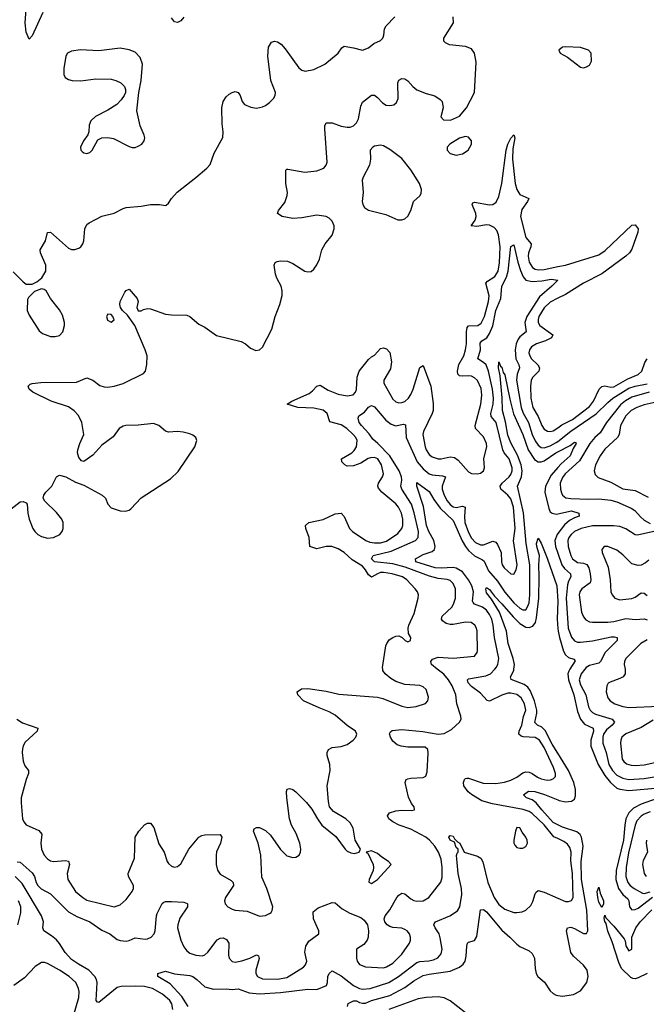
# Model space of a CAD drawing. Header units: inches. Extents: x 1449094 to 1618372, y 389908 to 534307.
# Tile 439 of 494: x 1586447 to 1590584, y 497785 to 504292. Entities that reach past the tile are written whole.
import ezdxf

# ---------------------------------------------------------------- set-up
doc = ezdxf.new("R2010")
doc.units = ezdxf.units.IN
doc.header["$MEASUREMENT"] = 0
for name, color, linetype in [('B5489', 7, 'Continuous'), ('B5499', 7, 'Continuous'), ('B5580', 7, 'Continuous'), ('B5590', 7, 'Continuous')]:
    doc.layers.add(name, color=color, linetype=linetype)

msp = doc.modelspace()

# ---------------------------------------------------------------- linework, layer by layer
at = {"layer": 'B5489', "color": 5}
for points, elevation in [([(1586429.1, 499669.1), (1586465.3, 499645.3), (1586566.8, 499610), (1586562, 499590), (1586482.9, 499517.1), (1586470, 499494), (1586465.5, 499474.5), (1586463.7, 499450), (1586470.9, 499390.9), (1586482, 499362), (1586504.2, 499330), (1586504.9, 499310), (1586488.7, 499271.3), (1586457.8, 499150), (1586456.2, 499116.2), (1586465.9, 499010), (1586474.2, 498990), (1586490.6, 498970.6), (1586573.4, 498933.4), (1586593.8, 498910), (1586587.1, 498850), (1586590.3, 498810), (1586607.9, 498770), (1586630, 498747.2), (1586650, 498733.4), (1586670, 498727.9), (1586750, 498736), (1586770.3, 498730.2), (1586775.3, 498710), (1586761.2, 498650), (1586764, 498610), (1586814.4, 498530), (1586863.2, 498490), (1586890, 498474.3), (1587070, 498429.1), (1587110, 498441.7), (1587150, 498478.7), (1587188.6, 498530), (1587197.6, 498550), (1587198.7, 498570), (1587165.4, 498630), (1587163.5, 498650), (1587204, 498750), (1587209.3, 498890), (1587233.3, 498930), (1587270, 498970.2), (1587290, 498982), (1587310, 498982.3), (1587332.9, 498952.9), (1587365, 498845), (1587401.3, 498790), (1587420.5, 498730), (1587430, 498714.8), (1587450, 498697.3), (1587470, 498690.7), (1587490, 498696.3), (1587510, 498714), (1587564, 498810), (1587630, 498888.8), (1587650, 498900.9), (1587670, 498906), (1587770, 498907.3), (1587781.6, 498890), (1587772.9, 498850), (1587746.5, 498793.5), (1587743.2, 498770), (1587745.3, 498710), (1587752.1, 498672.1), (1587770, 498645.2), (1587844, 498604), (1587856.9, 498590), (1587859, 498570), (1587806, 498490), (1587798.7, 498470), (1587803.1, 498450), (1587821.6, 498430), (1587850, 498414.6), (1587870, 498407.7), (1587950, 498401.7), (1588030, 498368.7), (1588070, 498372.7), (1588095.6, 498384.4), (1588107.6, 498392.4), (1588114.9, 498405.1), (1588118.4, 498430), (1588078.9, 498550), (1588046.2, 498626.2), (1588039.2, 498770), (1588020.7, 498850), (1587991.6, 498930), (1587995.9, 498944.1), (1588010, 498954), (1588030, 498953.1), (1588070, 498933.1), (1588102.7, 498902.7), (1588170, 498808.8), (1588210, 498766.9), (1588250, 498754.9), (1588270, 498758.3), (1588291.3, 498770), (1588302.2, 498790), (1588304.2, 498810), (1588296.5, 498850), (1588273.5, 498913.5), (1588242.7, 498970), (1588228.7, 499010), (1588209.8, 499149.8), (1588208.5, 499191.5), (1588212.1, 499207.9), (1588227.7, 499212.3), (1588250, 499204.2), (1588270, 499188.8), (1588339.7, 499119.7), (1588375.3, 499075.2), (1588412.4, 499010), (1588441.3, 498970), (1588533.8, 498893.8), (1588595.5, 498810), (1588610, 498797.1), (1588634.2, 498785.8), (1588657.2, 498782.8), (1588688.7, 498790), (1588698, 498810), (1588662.9, 498870), (1588649.6, 498949.6), (1588630, 498985.2), (1588601.2, 499010), (1588519.8, 499059.8), (1588493.3, 499090), (1588485.4, 499125.4), (1588476.4, 499230), (1588497.4, 499330), (1588494.7, 499370), (1588476.3, 499430), (1588476.9, 499450), (1588485.6, 499470), (1588510, 499481.3), (1588570, 499488.7), (1588610, 499502), (1588649.6, 499530), (1588667, 499550), (1588672.3, 499570), (1588664.5, 499590), (1588610, 499628.6), (1588530, 499696.8), (1588490, 499718.8), (1588423.3, 499743.3), (1588322, 499790), (1588284.5, 499830), (1588279.3, 499850), (1588308.7, 499870), (1588348.6, 499871.4), (1588470, 499853.5), (1588554.4, 499834.4), (1588810, 499814.3), (1588845.1, 499805.1), (1588970, 499754.7), (1589010, 499747), (1589065.8, 499754.2), (1589127.4, 499772.6), (1589142.4, 499790), (1589146.2, 499813.8), (1589130, 499864.5), (1589110, 499883.5), (1589090, 499891.1), (1588990, 499898.8), (1588930, 499917.4), (1588897.7, 499937.7), (1588860.3, 499970), (1588845.8, 499990), (1588844.3, 500000)], 480), ([(1586430, 498727.3), (1586450, 498724.9), (1586530, 498654.9), (1586544.4, 498630), (1586554.9, 498590), (1586566.4, 498570), (1586589.3, 498549.3), (1586650, 498515.2), (1586770, 498395.9), (1586824.8, 498364.8), (1586910, 498329.4), (1586990, 498275.2), (1587041.7, 498250), (1587090, 498213.4), (1587110, 498206.5), (1587150, 498202.9), (1587170, 498206), (1587210, 498224.4), (1587275.1, 498215.1), (1587290, 498217.3), (1587315.8, 498230), (1587334.6, 498250), (1587342, 498270), (1587350.8, 498369.2), (1587355.7, 498384.3), (1587388.1, 498451.9), (1587399.6, 498460.4), (1587410, 498464.4), (1587450, 498464.6), (1587530, 498459.5), (1587552.5, 498452.5), (1587556, 498450), (1587554.9, 498430), (1587505.4, 498354.6), (1587490.2, 498310), (1587489.1, 498290), (1587511.7, 498210), (1587530, 498165.3), (1587550, 498137.7), (1587570, 498123.9), (1587610, 498109.2), (1587654.6, 498105.4), (1587670, 498112), (1587690, 498130.4), (1587750, 498210.3), (1587770, 498223.1), (1587790, 498224.6), (1587813.1, 498213.1), (1587827, 498190), (1587825, 498110), (1587830.3, 498090), (1587850, 498068.9), (1587870, 498064.7), (1587913.6, 498073.6), (1587966.3, 498090), (1588010, 498112.3), (1588024.9, 498104.9), (1588027.3, 498087.3), (1588006.7, 498010), (1588005.8, 497990), (1588016.5, 497970), (1588050, 497953.8), (1588150, 497950.7), (1588210, 497961.7), (1588320.7, 498030), (1588334.7, 498045.2), (1588342.4, 498070), (1588329.8, 498129.8), (1588336.2, 498170), (1588356.9, 498203.1), (1588421.6, 498250), (1588421.8, 498270), (1588387.8, 498350), (1588383.7, 498396.3), (1588418, 498422), (1588510, 498458.4), (1588530, 498456), (1588577, 498417), (1588627.9, 498387.9), (1588698.8, 498358.8), (1588721.5, 498341.5), (1588743.9, 498310), (1588750.5, 498270), (1588748.4, 498230), (1588742.3, 498210), (1588720.4, 498179.6), (1588670.3, 498150), (1588670.3, 498090), (1588675.6, 498070), (1588690, 498048.9), (1588730, 498032.3), (1588850, 498027.2), (1588870, 498033.5), (1588910, 498058.2), (1588970, 498117.6), (1589021.5, 498190), (1589028.4, 498210), (1589028.4, 498230), (1589021.1, 498250), (1589006, 498270), (1588990, 498280.4), (1588970, 498287.6), (1588910, 498292.7), (1588890, 498298.7), (1588873, 498310), (1588857.7, 498330), (1588853.7, 498350), (1588861, 498370), (1588891, 498409), (1588937.1, 498490), (1588950, 498506.7), (1588970, 498519.1), (1588990, 498516.1), (1589030, 498483.2), (1589050, 498471), (1589070, 498466.6), (1589110, 498468.6), (1589148.3, 498490), (1589228, 498592), (1589235.7, 498624.3), (1589237.5, 498690), (1589230, 498743.7), (1589213, 498790), (1589189.1, 498830), (1589152.9, 498870), (1589127.6, 498890), (1589030, 498942.7), (1588951.8, 498970), (1588911.5, 498990), (1588885.4, 499010), (1588875.6, 499030), (1588889.4, 499050), (1588930, 499063.6), (1588970, 499068.9), (1589034.9, 499065.1), (1589053.2, 499070), (1589051.8, 499090), (1589033.2, 499113.2), (1589013.7, 499153.7), (1588991.6, 499250), (1588999.3, 499270), (1589010, 499275.8), (1589030, 499280.3), (1589110, 499283), (1589127.6, 499292.4), (1589137.7, 499322.3), (1589144.1, 499444.1), (1589141.6, 499470), (1589124, 499484), (1589010, 499484.9), (1588965.2, 499490), (1588939.3, 499499.3), (1588910, 499525.1), (1588895.1, 499550), (1588888.5, 499571.5), (1588894.3, 499585.7), (1588906.3, 499593.7), (1588970, 499602.2), (1589108, 499588), (1589210, 499571.4), (1589250, 499575.2), (1589297.7, 499602.3), (1589351.3, 499648.7), (1589361.6, 499670), (1589359.7, 499690), (1589334.4, 499770), (1589326.3, 499830), (1589302.9, 499890), (1589278.6, 499930), (1589247.2, 499967.2), (1589204.5, 500000)], 460), ([(1590000, 498880), (1589972.8, 498892.8), (1589910, 498972.2), (1589830, 499046.7), (1589810, 499059.4), (1589772.1, 499072.1), (1589568, 499110), (1589499.1, 499130), (1589430, 499170.7), (1589407.4, 499190), (1589379.3, 499230), (1589378.3, 499250), (1589384.5, 499270), (1589390, 499277.3), (1589400.5, 499279.5), (1589410, 499280.4), (1589507.1, 499247.1), (1589590, 499244.3), (1589647.1, 499252.9), (1589690, 499266.6), (1589730, 499285.2), (1589770, 499315.6), (1589790, 499322.5), (1589810, 499320.2), (1589830, 499311), (1589865.5, 499285.5), (1589890, 499274.4), (1589930, 499267.5), (1589951.9, 499268.1), (1589970, 499274.3), (1589983.9, 499290), (1589985.5, 499310), (1589971.9, 499350), (1589910, 499481.4), (1589879.2, 499530), (1589850, 499549.2), (1589772.1, 499552.1), (1589757.3, 499557.3), (1589743.5, 499570), (1589744.1, 499590), (1589762.7, 499630), (1589773.7, 499686.3), (1589789.1, 499730), (1589780.8, 499770), (1589757.3, 499810), (1589730, 499832.1), (1589690, 499841.5), (1589670, 499840.4), (1589630, 499828.7), (1589550, 499789.1), (1589532.9, 499792.9), (1589490, 499842.3), (1589430, 499885), (1589408.6, 499910), (1589404.8, 499930), (1589410, 499936.5), (1589523.8, 499956.2), (1589556.2, 499970), (1589584, 500000)], 440), ([(1590000, 499445.3), (1589963.7, 499503.7), (1589915.7, 499595.7), (1589895.7, 499615.7), (1589865.6, 499630), (1589847.8, 499647.8), (1589862.6, 499710), (1589862.2, 499730), (1589847.2, 499790), (1589818.2, 499858.2), (1589801.2, 499881.2), (1589778.6, 499898.6), (1589691.9, 499931.9), (1589687.4, 499950), (1589708.9, 499991.1), (1589709.9, 500000)], 420), ([(1590000, 498970.7), (1589970, 498986.6), (1589893.8, 499070), (1589857.4, 499117.4), (1589830, 499137.1), (1589793.6, 499150), (1589772.6, 499170), (1589807, 499193), (1589848, 499192), (1589911.5, 499171.5), (1590000, 499135.5)], 420), ([(1587558.9, 497770), (1587516.8, 497836.8), (1587439.9, 497919.9), (1587359.6, 497970), (1587359, 497990), (1587410, 498004.2), (1587470, 497987.4), (1587570, 497975.2), (1587590, 497968), (1587616.1, 497950), (1587670, 497900.2), (1587725.9, 497885.9), (1587810, 497888.4), (1587850, 497882.7), (1587890, 497886.8), (1587962.2, 497862.2), (1588030, 497855.5), (1588170, 497862.6), (1588350, 497884.6), (1588410, 497883.1), (1588473.6, 497910), (1588479.8, 497930), (1588482.6, 497970), (1588490, 497988.8), (1588510, 498005.7), (1588570, 497972.6), (1588650.1, 497910.1), (1588690, 497889.6), (1588710, 497884.8), (1588762, 497890), (1588883.5, 497930), (1588949.1, 497970), (1589070, 498061), (1589090, 498067.6), (1589148.3, 498071.7), (1589180.4, 498079.6), (1589207.5, 498092.5), (1589230, 498118), (1589235.9, 498150), (1589224.2, 498224.2), (1589216.2, 498250), (1589189.6, 498290.4), (1589181, 498310), (1589183.1, 498316.9), (1589191.8, 498330), (1589287.8, 498370), (1589336.8, 498403.2), (1589353.3, 498430), (1589366.2, 498510), (1589365, 498550), (1589343.1, 498650), (1589333.1, 498746.9), (1589331.5, 498768.5), (1589335.5, 498784.5), (1589342, 498790), (1589342, 498810), (1589330, 498822), (1589317.2, 498857.2), (1589289.5, 498870), (1589281.2, 498890), (1589290, 498901), (1589310, 498896), (1589318.8, 498878.8), (1589338, 498858), (1589353, 498850), (1589381, 498790), (1589470, 498764.2), (1589491.7, 498750), (1589505.7, 498725.7), (1589538.1, 498590), (1589578.9, 498490), (1589610, 498444), (1589650, 498414.3), (1589710, 498393), (1589730, 498391.2), (1589764, 498396), (1589790, 498406.9), (1589821.1, 498438.9), (1589835, 498465), (1589850, 498515.5), (1589854.9, 498525.1), (1589870, 498536.5), (1589910, 498525.9), (1590000, 498487.1)], 440), ([(1587458.5, 497750), (1587452.5, 497787.5), (1587438.8, 497810), (1587390, 497853.1), (1587323.5, 497890), (1587270, 497902.4), (1587210, 497905.2), (1587117.6, 497902.4), (1587090, 497895.5), (1586970, 497797.4), (1586960.1, 497800.1), (1586951.2, 497811.2), (1586958.3, 497930), (1586953.7, 497950), (1586942.5, 497970), (1586904.2, 498010), (1586834.4, 498050), (1586790, 498082), (1586746.7, 498126.7), (1586710, 498187.2), (1586690.3, 498210.3), (1586657.9, 498237.9), (1586605.7, 498270), (1586599.3, 498290), (1586604.1, 498330), (1586590.5, 498370), (1586464.3, 498584.3), (1586417.2, 498630)], 460), ([(1586435.3, 498310), (1586455, 498390), (1586454.3, 498430), (1586438.5, 498470)], 480), ([(1588612, 497770), (1588616, 497790), (1588650, 497808.7), (1588670, 497807.6), (1588690, 497796.2), (1588710, 497791.8), (1588730, 497793.6), (1588769.7, 497810), (1588890, 497843.1), (1588990, 497897.2), (1589050, 497940.8), (1589110, 497974.6), (1589150, 497985), (1589290, 498004.6), (1589350.7, 498030), (1589375.3, 498050), (1589389, 498070), (1589396.1, 498103.9), (1589398.4, 498170), (1589404.4, 498190), (1589410, 498196.5), (1589450, 498207), (1589466.2, 498233.8), (1589490, 498410.6), (1589510, 498411.6), (1589530, 498395.5), (1589630, 498274.3), (1589683.1, 498230), (1589730, 498181.7), (1589750, 498166.5), (1589810, 498138.3), (1589830, 498121.3), (1589845.3, 498090), (1589850, 498022), (1589857.3, 497990), (1589867.9, 497970), (1589911.6, 497931.6), (1589950, 497873.8), (1589970, 497856), (1589990, 497845.7), (1590000, 497844)], 420), ([(1586803.2, 497710), (1586837.3, 497830), (1586839, 497870), (1586835, 497890), (1586816.8, 497930), (1586774.2, 497970), (1586710, 498011.5), (1586630, 498054.3), (1586610, 498062.4), (1586590, 498060.5), (1586550, 498035.8), (1586479.8, 497960.2), (1586409.2, 497910)], 480), ([(1589440.8, 497690), (1589290, 497808.3), (1589250, 497827.6), (1589210, 497834.9), (1589130, 497830), (1589079, 497821), (1588883.9, 497750)], 420)]:
    msp.add_lwpolyline(points, dxfattribs=dict(at, elevation=elevation))
for points, elevation in [([(1589730, 498952.7), (1589721, 498930), (1589710.4, 498870), (1589710.5, 498850), (1589716.1, 498836.1), (1589730, 498822.4), (1589750, 498817.1), (1589770, 498818), (1589790, 498827.3), (1589799.6, 498850), (1589798, 498870), (1589790, 498889.2), (1589763.9, 498923.9), (1589750, 498951.6)], 460), ([(1588770, 498799), (1588734, 498790), (1588744.7, 498784.7), (1588780.7, 498710), (1588784, 498690), (1588780.5, 498670), (1588754.8, 498610), (1588751.6, 498591.6), (1588770, 498584), (1588809, 498610), (1588899, 498710), (1588882, 498730), (1588837.6, 498757.6), (1588810, 498781.2)], 480)]:
    msp.add_lwpolyline(points, close=True, dxfattribs=dict(at, elevation=elevation))
at = {"layer": 'B5499', "color": 5}
for points, elevation in [([(1590080.2, 500000), (1590072.4, 499987.6), (1590067.2, 499970), (1590070.5, 499929.5), (1590106, 499830), (1590130, 499720.2), (1590150, 499669.4), (1590175.8, 499635.8), (1590234.3, 499610), (1590235.9, 499590), (1590217.2, 499530), (1590217.2, 499490), (1590266.5, 499370), (1590310, 499298.2), (1590347.2, 499250), (1590390, 499214.3), (1590410, 499206.1), (1590470, 499198.4), (1590670, 499214.7)], 420), ([(1590179.5, 500000), (1590153.3, 499970), (1590141.6, 499930), (1590150, 499896.1), (1590185.8, 499830), (1590203.1, 499750), (1590212.9, 499730), (1590230, 499713.5), (1590250, 499702.6), (1590358.5, 499670), (1590374.4, 499650), (1590359.3, 499630), (1590320.9, 499599.1), (1590302.5, 499570), (1590296.5, 499550), (1590297.8, 499510), (1590319.6, 499450), (1590337.5, 499370), (1590361.3, 499330), (1590390, 499299.4), (1590430, 499279.3), (1590470, 499271.3), (1590570, 499278), (1590650, 499290.6)], 440), ([(1590443.9, 500000), (1590445.7, 499990), (1590444.3, 499970), (1590431.3, 499950), (1590410, 499937.5), (1590345, 499915), (1590333.2, 499906.8), (1590323.6, 499890), (1590318.5, 499850), (1590330, 499810.6), (1590345.7, 499790), (1590377.6, 499770), (1590430, 499752.1), (1590470, 499746.7), (1590670, 499755.9)], 460), ([(1590630, 499663.8), (1590550, 499613.8), (1590448.4, 499571.6), (1590423.8, 499550), (1590415.8, 499530), (1590415, 499510), (1590426.1, 499406.1), (1590435.2, 499390), (1590454.4, 499374.4), (1590484.8, 499364.8), (1590510, 499363.3), (1590570, 499368.6), (1590730, 499403.1)], 460), ([(1590000, 499135.5), (1590010, 499131.4), (1590050, 499124.3), (1590090, 499126.7), (1590110, 499140.2), (1590117.1, 499162.9), (1590116, 499204), (1590106.8, 499250), (1590071.6, 499330), (1590000, 499445.3)], 420), ([(1590650, 499144), (1590550, 499107.5), (1590499.1, 499080.9), (1590468.9, 499051.1), (1590449.7, 499010), (1590441.9, 498970), (1590433.1, 498870), (1590385.2, 498670), (1590382.5, 498610), (1590400.4, 498550), (1590430, 498510.1), (1590461.8, 498481.8), (1590469.4, 498469.4), (1590473.9, 498430), (1590490, 498410.1), (1590510, 498410.9), (1590530, 498420.1), (1590625.7, 498494.3)], 420), ([(1590610, 499056.9), (1590570, 499041.5), (1590550, 499028.7), (1590523, 498996.9), (1590510.7, 498969.3), (1590466.3, 498786.3), (1590451, 498690), (1590448.9, 498630), (1590463.1, 498590), (1590478.3, 498570), (1590505.2, 498550), (1590560.2, 498520.2), (1590570, 498517.3), (1590610, 498528)], 440), ([(1590000, 497844), (1590030, 497838.9), (1590102.9, 497850), (1590150, 497875.4), (1590191.4, 497930), (1590201.4, 497970), (1590193.4, 498010), (1590170, 498043.5), (1590102.7, 498102.7), (1590086.8, 498126.8), (1590058.2, 498270), (1590063.6, 498290), (1590086, 498294), (1590110, 498285.8), (1590170, 498253.4), (1590190, 498253.7), (1590199.3, 498270), (1590192.3, 498407.7), (1590156.6, 498610), (1590153.8, 498730), (1590167.6, 498830), (1590156.6, 498890), (1590146.8, 498906.8), (1590125, 498925), (1590030, 498954.8), (1590000, 498970.7)], 420), ([(1590000, 498487.1), (1590050, 498465.6), (1590070, 498464.2), (1590089.8, 498470.2), (1590101.8, 498490), (1590098.2, 498650), (1590086.7, 498733.3), (1590088.1, 498790), (1590080.5, 498820.5), (1590064.3, 498844.3), (1590040.8, 498860.8), (1590000, 498880)], 440), ([(1590584.8, 498870), (1590582.5, 498850), (1590593.2, 498790), (1590563.9, 498736.1), (1590559, 498710), (1590571.1, 498650), (1590584.5, 498630)], 460), ([(1590590, 497988.9), (1590530, 497959.8), (1590510, 497954.5), (1590496, 497956), (1590482.9, 497962.9), (1590421.7, 498021.7), (1590402.4, 498062.4), (1590358.3, 498198.3), (1590330, 498268.6), (1590319.6, 498319.6), (1590310, 498332.7), (1590306.2, 498353.9), (1590310, 498375.3), (1590316.5, 498356.5), (1590370, 498302.4), (1590438.8, 498218.8), (1590445.2, 498205.2), (1590450, 498171.3), (1590470, 498139.3), (1590489.4, 498150.6), (1590488, 498230), (1590516, 498290), (1590542.9, 498330), (1590620.6, 498410)], 380)]:
    msp.add_lwpolyline(points, dxfattribs=dict(at, elevation=elevation))
at = {"layer": 'B5499', "color": 5, "elevation": 380}
msp.add_lwpolyline([(1590290, 498424.2), (1590270, 498460.5), (1590264.3, 498490), (1590260.7, 498530), (1590270, 498559.1), (1590279, 498519), (1590302, 498470), (1590302.2, 498450)], close=True, dxfattribs=at)
at = {"layer": 'B5580', "color": 5}
for points, elevation in [([(1586600.8, 504339.2), (1586530, 504185.2), (1586510, 504162), (1586490, 504208.7), (1586483.9, 504270), (1586492.7, 504390)], 540), ([(1586390, 501060.4), (1586450, 501104.9), (1586470, 501107.7), (1586490, 501098.8), (1586497.3, 501090), (1586500.9, 501030), (1586509.1, 500990), (1586534.3, 500930), (1586546.3, 500910), (1586567, 500890), (1586590, 500876.1), (1586630, 500865.8), (1586670, 500869.1), (1586711.5, 500890), (1586728.2, 500910), (1586734.6, 500930), (1586733.2, 500970), (1586724.8, 500990), (1586690, 501035.8), (1586612, 501110), (1586602.7, 501130), (1586606.6, 501150), (1586619.5, 501170), (1586658.4, 501210), (1586689.2, 501270), (1586710, 501282.8), (1586750.6, 501270.6), (1586815.3, 501235.3), (1586870, 501216.3), (1586990.5, 501150), (1587013, 501130), (1587028.4, 501090), (1587050, 501066), (1587110, 501046.3), (1587143, 501043), (1587169.3, 501050), (1587180.8, 501059.2), (1587248.8, 501131.2), (1587442.5, 501257.5), (1587493.7, 501306.3), (1587604, 501470), (1587616.9, 501510), (1587609.6, 501530), (1587590, 501546), (1587570, 501555.6), (1587525.7, 501565.7), (1587490, 501569.8), (1587430, 501566), (1587410, 501573.2), (1587364.8, 501610), (1587330, 501623.4), (1587230, 501612.7), (1587147.3, 501610), (1587130, 501605.5), (1587104, 501590), (1587064.8, 501535.2), (1586990, 501479.6), (1586930, 501413.6), (1586870, 501372.7), (1586856, 501376), (1586838, 501398), (1586829.6, 501430), (1586831.5, 501450), (1586844.7, 501490), (1586869.7, 501550), (1586857, 501630), (1586836, 501676), (1586807.7, 501707.7), (1586770, 501733.8), (1586654.5, 501770), (1586534, 501830), (1586509.2, 501850), (1586502, 501870), (1586517.2, 501882.8), (1586530, 501886.8), (1586586.2, 501893.8), (1586822.6, 501897.4), (1586890, 501926), (1586930, 501908.5), (1586975.2, 501875.2), (1587005.2, 501865.2), (1587030, 501863.6), (1587070, 501869.2), (1587130, 501888.1), (1587265.3, 501954.7), (1587278, 501970), (1587287.5, 502012.5), (1587287.8, 502070), (1587275.9, 502110), (1587208, 502270), (1587158.3, 502338.3), (1587126.5, 502370), (1587112.6, 502390), (1587108, 502410), (1587109.6, 502430.4), (1587140.9, 502490), (1587150, 502502.8), (1587170, 502510.8), (1587222.8, 502450), (1587230.3, 502429.7), (1587221.3, 502390), (1587230, 502368.7), (1587250, 502367.2), (1587264.1, 502375.9), (1587290, 502382.4), (1587310, 502380.7), (1587410, 502345.5), (1587450, 502340.2), (1587550, 502338), (1587570, 502330.4), (1587630, 502280.5), (1587670, 502260.5), (1587745.6, 502205.6), (1587910, 502164.2), (1587937.3, 502150), (1587970, 502120.7), (1588005.2, 502105.2), (1588030, 502110.7), (1588050, 502126.8), (1588112.7, 502247.3), (1588133.5, 502330), (1588164.5, 502410), (1588179.2, 502470), (1588179.5, 502499.5), (1588173.7, 502530), (1588144.2, 502584.2), (1588136.4, 502610), (1588127.8, 502670), (1588133.4, 502686.6), (1588146, 502694), (1588170, 502697.4), (1588214.9, 502694.9), (1588250, 502680.3), (1588330, 502630.6), (1588350, 502625.5), (1588371.5, 502628.5), (1588390, 502642.8), (1588410, 502670.8), (1588426, 502710), (1588442, 502770), (1588464.7, 502810), (1588510, 502867.7), (1588523.9, 502910), (1588523.5, 502930), (1588510, 502959.7), (1588490, 502981.1), (1588470, 502992.1), (1588410, 502998.9), (1588310, 502983.1), (1588250, 502978.7), (1588179, 502990), (1588149.2, 503010), (1588155.1, 503030), (1588197, 503083), (1588213.3, 503130), (1588215.1, 503150), (1588203.6, 503210), (1588203.9, 503296.1), (1588210, 503302.8), (1588217.2, 503302.8), (1588330, 503283.2), (1588410, 503293.1), (1588456.2, 503310), (1588471.5, 503330), (1588476.3, 503350), (1588460.7, 503570), (1588460.9, 503590), (1588469.5, 503610.5), (1588509.4, 503610.6), (1588570, 503588.2), (1588610, 503580.5), (1588630, 503582), (1588650, 503590.7), (1588670, 503610.8), (1588684.4, 503635.6), (1588699.6, 503720.4), (1588710, 503746), (1588770, 503793.4), (1588790, 503793), (1588810, 503778), (1588841.8, 503741.8), (1588866.5, 503726.5), (1588890, 503723.7), (1588917.2, 503730), (1588935.5, 503744.5), (1588945.1, 503770), (1588944.9, 503875.1), (1588950, 503890.8), (1588970, 503902), (1588990, 503900.5), (1589010, 503888), (1589043.8, 503850), (1589070, 503828.8), (1589130, 503803.7), (1589187.5, 503787.5), (1589224.2, 503764.2), (1589235.5, 503750), (1589243.8, 503710), (1589228, 503650), (1589246, 503630), (1589292.4, 503627.6), (1589350, 503653.4), (1589396.2, 503710), (1589449.4, 503810), (1589460.3, 504010), (1589449.7, 504070), (1589430, 504099.7), (1589390, 504113.7), (1589284.4, 504124.4), (1589257.6, 504137.6), (1589247, 504150), (1589247.6, 504170), (1589311.1, 504270), (1589309.7, 504310)], 520), ([(1586404.8, 502624.8), (1586470, 502558.8), (1586490, 502542.8), (1586530, 502544), (1586560.1, 502559.9), (1586594.2, 502585.9), (1586620.5, 502630), (1586619.1, 502670), (1586583.6, 502750), (1586582.9, 502770), (1586616.3, 502830), (1586630, 502884.7), (1586650, 502887.3), (1586770, 502782), (1586790, 502773), (1586810, 502773), (1586838, 502782), (1586850, 502790.7), (1586862.9, 502810), (1586869.7, 502830.3), (1586876.9, 502910), (1586890, 502937.3), (1586905.2, 502950), (1586990, 502993), (1587070, 503013.4), (1587130, 503044.9), (1587149.6, 503050.4), (1587250, 503058.4), (1587310.6, 503070.6), (1587370, 503070.8), (1587410, 503062.8), (1587414.2, 503065.8), (1587430, 503078.8), (1587449.4, 503110), (1587487.6, 503152.4), (1587610.8, 503249.2), (1587682.7, 503310), (1587704.5, 503335.5), (1587731.3, 503410), (1587787.4, 503512.6), (1587791.4, 503550), (1587784, 503604), (1587780.8, 503710), (1587789.8, 503750), (1587810, 503781.3), (1587830, 503799.5), (1587850.8, 503810.8), (1587870, 503817.3), (1587890, 503810.8), (1587902, 503790), (1587914.9, 503750), (1587930.3, 503730.3), (1587972.4, 503712.4), (1588010, 503706.9), (1588050, 503715.2), (1588070, 503725.4), (1588096.5, 503743.5), (1588123.1, 503770), (1588134, 503790), (1588136, 503810), (1588105.1, 503890), (1588085, 504050), (1588089.8, 504110), (1588110, 504143.8), (1588130, 504150.3), (1588150, 504144.9), (1588172.7, 504130), (1588199.7, 504099.7), (1588290, 503972.9), (1588310, 503958), (1588331.3, 503951.3), (1588390, 503963.2), (1588461.5, 503998.5), (1588549.5, 504070), (1588573.6, 504106.4), (1588590, 504116), (1588650, 504106.4), (1588710, 504090.5), (1588750, 504106.4), (1588785.8, 504134.2), (1588830, 504154.8), (1588845.2, 504170), (1588852.3, 504190), (1588856, 504230), (1588866.6, 504250), (1588923.6, 504310)], 540), ([(1587531, 504309), (1587510, 504282.9), (1587490, 504273.6), (1587470, 504278.4), (1587450, 504302.9)], 540), ([(1588844.3, 500000), (1588842.7, 500010), (1588865.5, 500154.5), (1588870.8, 500170), (1588887.3, 500192.7), (1588910, 500208.8), (1588930, 500217.1), (1588950, 500219.1), (1588972, 500210), (1588992, 500190), (1589010, 500181), (1589028, 500190), (1589028.7, 500210), (1589014.5, 500234.5), (1589011.6, 500271.6), (1589015.4, 500290), (1589051.7, 500368.3), (1589078.8, 500470), (1589079.8, 500490), (1589074.2, 500510), (1589059.2, 500530), (1589002.6, 500590), (1588975.3, 500610), (1588907.3, 500630), (1588850, 500639.7), (1588830, 500638.1), (1588810, 500630.3), (1588770, 500607), (1588750, 500622.2), (1588730, 500657.3), (1588710, 500679.9), (1588641.6, 500721.6), (1588588.7, 500770), (1588550, 500795.8), (1588509.1, 500810.9), (1588470, 500809.9), (1588410, 500795.8), (1588362.8, 500810), (1588357.8, 500870), (1588335.4, 500930), (1588333.6, 500950), (1588357.2, 500970), (1588450, 500989.2), (1588530, 501025.8), (1588570.7, 501030), (1588589, 501009), (1588624.4, 500930), (1588644, 500910), (1588732.9, 500850), (1588759.1, 500839.1), (1588790, 500833.7), (1588830, 500835.7), (1588870, 500845.9), (1588943.6, 500896.4), (1588971.2, 500930), (1588976.4, 500950), (1588976.9, 500990), (1588967.5, 501030), (1588947.8, 501070), (1588930, 501091.3), (1588839.1, 501170), (1588816.3, 501196.3), (1588812.2, 501210), (1588816.4, 501230), (1588842.2, 501270), (1588848.5, 501291.5), (1588836.2, 501350), (1588810.8, 501390), (1588790, 501399.5), (1588763.1, 501396.9), (1588748.2, 501391.8), (1588699.8, 501360.2), (1588650, 501343.4), (1588610, 501341.8), (1588593.6, 501350), (1588575.1, 501370), (1588572, 501390), (1588639.7, 501430), (1588655.5, 501444.5), (1588670.6, 501469.4), (1588674.2, 501510), (1588665.6, 501530), (1588649.8, 501550), (1588606, 501590), (1588570, 501614.1), (1588494.8, 501634.8), (1588476.5, 501690), (1588451, 501711), (1588390, 501724.8), (1588284, 501730), (1588214, 501750), (1588244.5, 501770), (1588357.8, 501822.2), (1588381.2, 501838.8), (1588410, 501869), (1588430, 501877.2), (1588483.9, 501843.9), (1588550, 501817.5), (1588610, 501806.1), (1588648.3, 501811.7), (1588663.4, 501830), (1588670, 501847), (1588676.2, 501930), (1588688.6, 501970), (1588750, 502046.7), (1588770, 502064.6), (1588790, 502074.4), (1588830, 502119.3), (1588850, 502123.1), (1588870, 502116), (1588890, 502092.4), (1588900.9, 502030), (1588894.6, 501985.4), (1588851.5, 501910), (1588850.3, 501890), (1588910, 501784.9), (1588930, 501766), (1588950, 501759.6), (1588970, 501760.9), (1588990, 501769.1), (1589013.2, 501790), (1589030, 501814.6), (1589045.2, 501850), (1589090, 501994), (1589110, 502007.3), (1589162.1, 501870), (1589176.3, 501756.3), (1589176.2, 501710), (1589171.4, 501690), (1589112.3, 501570), (1589108.1, 501550), (1589124.4, 501470), (1589131, 501450), (1589150, 501418.6), (1589170, 501402.7), (1589210, 501389.4), (1589230, 501389.4), (1589290, 501402.6), (1589317.6, 501397.6), (1589341.2, 501381.2), (1589410, 501304.4), (1589430, 501292.2), (1589470, 501290.4), (1589490, 501295.8), (1589509.5, 501310), (1589516.9, 501330), (1589511.8, 501391.8), (1589530.6, 501470), (1589529.8, 501490), (1589510, 501535.1), (1589457.6, 501590), (1589455.2, 501610), (1589492.7, 501750), (1589499.5, 501810), (1589494.6, 501854.6), (1589470, 501907.4), (1589450, 501925), (1589430, 501935.4), (1589410, 501939.1), (1589370, 501935), (1589350, 501938.5), (1589339.8, 501950), (1589336.9, 501970), (1589346.9, 502013.1), (1589378.6, 502070), (1589391.2, 502110), (1589397.8, 502150), (1589396.3, 502230), (1589402.4, 502257.6), (1589411, 502269), (1589471.1, 502270), (1589493.1, 502286.9), (1589515.4, 502330), (1589542.4, 502430), (1589547.4, 502467.4), (1589524.2, 502550), (1589535.3, 502564.7), (1589584.5, 502595.5), (1589605.7, 502630), (1589615.9, 502684.1), (1589618.6, 502790), (1589609.5, 502870), (1589598.4, 502898.4), (1589579.2, 502919.2), (1589550, 502933.1), (1589530, 502935.6), (1589465.8, 502925.8), (1589428.7, 502928.7), (1589454.1, 502965.9), (1589461.2, 502990), (1589459.1, 503010), (1589434.8, 503070), (1589439.7, 503080.3), (1589450, 503086), (1589550, 503068.1), (1589570, 503070.1), (1589593.3, 503086.7), (1589610, 503123.6), (1589631.4, 503210), (1589659.2, 503430), (1589670, 503468.8), (1589690, 503508.8), (1589710, 503531.6), (1589716.6, 503510), (1589702.8, 503437.2), (1589700.5, 503370), (1589717.9, 503210), (1589730, 503169.2), (1589750, 503136.6), (1589808.7, 503110), (1589799.7, 503090), (1589762.4, 503037.6), (1589754.4, 502990), (1589790, 502851.4), (1589824.7, 502810), (1589822.7, 502790), (1589806.1, 502750), (1589805, 502730), (1589811.1, 502690), (1589833.1, 502653.1), (1589850, 502642.8), (1589870, 502637.9), (1589910, 502640.1), (1590000, 502659.6)], 480), ([(1589204.5, 500000), (1589165.5, 500030), (1589161.1, 500050), (1589173.4, 500066.6), (1589210, 500078.2), (1589310, 500073.5), (1589450, 500085.3), (1589468, 500110), (1589470, 500122), (1589467.5, 500250), (1589463.7, 500270), (1589452.9, 500290), (1589427.2, 500307.2), (1589390, 500309.9), (1589310, 500294), (1589290, 500294.5), (1589262.4, 500302.4), (1589238.3, 500318.3), (1589232.8, 500330), (1589237.2, 500350), (1589299.4, 500410), (1589311.2, 500430), (1589324.2, 500470), (1589324.6, 500530), (1589310, 500566.3), (1589290, 500585), (1589270, 500591.7), (1589210, 500598.8), (1589154, 500614), (1588993.2, 500673.2), (1588910, 500695.2), (1588790, 500709.4), (1588770.8, 500730), (1588781.1, 500750), (1588900.1, 500779.9), (1589061.2, 500850), (1589079, 500870), (1589079.9, 500910), (1589052.7, 501032.7), (1589034.8, 501090), (1588969.2, 501190), (1588964.7, 501210), (1588970.7, 501249.3), (1588968.4, 501270), (1588952.9, 501310), (1588890, 501408.8), (1588811.8, 501491.8), (1588778.9, 501518.9), (1588755.6, 501555.6), (1588703.9, 501610), (1588689.1, 501630), (1588682.4, 501657.6), (1588686.7, 501673.3), (1588723, 501697), (1588750, 501730.6), (1588770, 501741.6), (1588790, 501733.7), (1588865.4, 501645.4), (1588899.5, 501619.5), (1588930, 501608.8), (1588978.3, 501618.3), (1588995, 501615), (1588997.9, 501530), (1589071.7, 501370), (1589110, 501323.9), (1589150, 501291), (1589170, 501283.8), (1589238.2, 501278.2), (1589258.5, 501270), (1589236.9, 501210), (1589237.2, 501190), (1589249.3, 501150), (1589270, 501112.6), (1589290, 501087.9), (1589310, 501072.8), (1589330, 501068.9), (1589370, 501076.6), (1589389.4, 501069.4), (1589383.6, 501010), (1589386, 500970), (1589410, 500903.2), (1589430, 500864.6), (1589455.8, 500835.8), (1589490, 500820.4), (1589510, 500821.9), (1589570, 500845), (1589590, 500838.2), (1589603, 500823), (1589626, 500770), (1589627.9, 500710), (1589633.4, 500690), (1589646.2, 500670), (1589670, 500646.5), (1589690, 500630.3), (1589710, 500628), (1589724.8, 500655.2), (1589731.2, 500690), (1589707.4, 500847.4), (1589718.4, 500930), (1589707.9, 501070), (1589690, 501126.2), (1589671.1, 501150), (1589623.9, 501190), (1589618.8, 501210), (1589631.9, 501230), (1589678.6, 501270), (1589690, 501285.2), (1589699.2, 501310), (1589699, 501330), (1589678.5, 501390), (1589646, 501430), (1589636.2, 501450), (1589592.2, 501630), (1589561, 501670), (1589557.3, 501690), (1589573.2, 501750), (1589575, 501790), (1589569.3, 501850), (1589543.4, 501970), (1589527.1, 502010), (1589510, 502026.2), (1589472.3, 502050), (1589489.2, 502110), (1589486.6, 502153.4), (1589498.2, 502170), (1589531.1, 502190), (1589550, 502218.2), (1589570, 502268.4), (1589590.7, 502369.3), (1589624.1, 502450), (1589631.5, 502530), (1589661.5, 502590), (1589673, 502630), (1589690, 502792), (1589710, 502804.7), (1589736.2, 502690), (1589753.7, 502633.7), (1589771.4, 502591.4), (1589790, 502571.4), (1589830, 502561.6), (1589894.1, 502565.9), (1589956, 502576), (1590000, 502570.1)], 460), ([(1590000, 502569.3), (1589961.1, 502530), (1589878.9, 502461.1), (1589794.9, 502330), (1589783, 502290), (1589790.1, 502230), (1589750, 502195.9), (1589739, 502181), (1589725.2, 502150), (1589718.6, 502110), (1589722.4, 502050), (1589743.3, 502010), (1589746.3, 501990), (1589730.8, 501949.2), (1589728.4, 501910), (1589757.2, 501730), (1589770.8, 501690.8), (1589805.7, 501630), (1589830.1, 501550), (1589850, 501507.8), (1589870, 501479.1), (1589890, 501464.7), (1589910, 501462.7), (1589950, 501476.1), (1589990, 501497.6), (1590000, 501505.3)], 460), ([(1590000, 502450.5), (1589950, 502424.8), (1589910, 502387.1), (1589875.2, 502330), (1589869.6, 502310), (1589870.7, 502290.7), (1589882.3, 502270), (1589966.7, 502210), (1589957.8, 502190), (1589918.3, 502170), (1589860.3, 502150), (1589827.1, 502130), (1589812.1, 502110), (1589809.5, 502090.5), (1589814.8, 502070), (1589826.6, 502050), (1589868.5, 502010), (1589879, 501990), (1589874, 501970), (1589835.6, 501930), (1589824.2, 501910), (1589820.1, 501870), (1589822.1, 501790), (1589835.7, 501730), (1589870.1, 501670.1), (1589895.1, 501610), (1589910, 501586.2), (1589932.9, 501572.9), (1589950, 501570.1), (1589970, 501574), (1590000, 501595.3)], 480), ([(1589584, 500000), (1589593.3, 500010), (1589603.4, 500030), (1589609.9, 500070), (1589582.2, 500210), (1589574, 500290), (1589563.5, 500330), (1589550, 500361.5), (1589529.9, 500390), (1589503.5, 500410), (1589450.4, 500430.4), (1589441.1, 500441.1), (1589437.9, 500450), (1589443.8, 500510), (1589431.9, 500550), (1589409.9, 500590), (1589370, 500642.2), (1589330, 500668.2), (1589310, 500672.1), (1589230, 500666.8), (1589190, 500669.3), (1589063.1, 500710), (1589061.3, 500730), (1589110, 500757.1), (1589170, 500777.5), (1589185.3, 500790), (1589191.1, 500810), (1589180.9, 500850), (1589147.8, 500910), (1589133.2, 500950), (1589114, 501074), (1589070, 501209.2), (1589070, 501234), (1589150, 501173.1), (1589180.6, 501120.6), (1589222.9, 501062.9), (1589310, 500983.2), (1589368.3, 500848.3), (1589390.4, 500810), (1589410, 500784.6), (1589450, 500748.4), (1589502.3, 500722.3), (1589512.8, 500712.8), (1589543.3, 500650), (1589601.2, 500581.2), (1589650, 500509.1), (1589710, 500438), (1589750, 500402.2), (1589770, 500391.8), (1589790, 500392.6), (1589803, 500417), (1589810, 500439.3), (1589815.7, 500490), (1589816.2, 500690), (1589791.4, 500830), (1589772.6, 501032.6), (1589734.3, 501210), (1589760.7, 501270), (1589765, 501310), (1589757.8, 501350), (1589734.6, 501414.6), (1589690, 501496), (1589670, 501546.6), (1589655, 501635), (1589634.4, 501710), (1589632, 501792), (1589618.7, 501938.7), (1589608.4, 501991.6), (1589610, 502031), (1589622, 502002), (1589630, 501996), (1589640.2, 501960.2), (1589650, 501944.4), (1589682.9, 501782.9), (1589707.4, 501687.4), (1589770, 501551), (1589805.2, 501450), (1589846.4, 501386.4), (1589870, 501370.5), (1589890, 501369.3), (1589910, 501376.8), (1589987.9, 501430), (1590000, 501436.1)], 440), ([(1590000, 501331.4), (1589957.2, 501282.8), (1589918.3, 501210), (1589915.5, 501170), (1589940.6, 501060.6), (1589950, 501039.7), (1589961.8, 501030), (1589990, 501025), (1590000, 501027)], 440), ([(1589709.9, 500000), (1589713.1, 500030), (1589704.7, 500070), (1589671.4, 500170), (1589660.6, 500250), (1589616.1, 500376.1), (1589562, 500462), (1589530, 500503.6), (1589524.4, 500530), (1589530, 500539.3), (1589550, 500526), (1589581.6, 500481.6), (1589630, 500432.5), (1589704.8, 500344.8), (1589750, 500302.1), (1589790, 500278.2), (1589810, 500274.9), (1589835.9, 500284.1), (1589852, 500308), (1589860.5, 500339.5), (1589874, 500470), (1589878.1, 500610), (1589874.8, 500690), (1589879, 500750), (1589860.7, 500810), (1589859.1, 500830), (1589870, 500866), (1589890, 500833), (1589930, 500734.4), (1589994.5, 500550), (1589999.2, 500450), (1589994.8, 500330), (1590000, 500269.1)], 420), ([(1590000, 500896.1), (1589995.3, 500890), (1589981, 500850), (1589985.2, 500810), (1590000, 500766.6)], 440)]:
    msp.add_lwpolyline(points, dxfattribs=dict(at, elevation=elevation))
for points, elevation in [([(1587110, 504102.7), (1586970, 504086.6), (1586848.3, 504091.7), (1586790, 504083.7), (1586762.8, 504070), (1586750.7, 504050), (1586739.3, 503970), (1586739.1, 503930), (1586747.3, 503910), (1586770, 503896.3), (1586794, 503890), (1586850, 503888.5), (1586950, 503900.5), (1587050, 503899.1), (1587082, 503890), (1587113.7, 503873.7), (1587138, 503850), (1587144.7, 503830), (1587144.7, 503810), (1587136, 503790), (1587117.5, 503762.5), (1587088.1, 503731.9), (1587030, 503692.7), (1586948.3, 503651.7), (1586916.8, 503623.2), (1586905.8, 503594.2), (1586902.8, 503550), (1586896, 503530), (1586867.3, 503490), (1586848, 503450), (1586850.8, 503430), (1586859.9, 503419.9), (1586870, 503410.8), (1586890, 503408.2), (1586910, 503414.8), (1586925.2, 503430), (1586962.5, 503497.5), (1586989.4, 503510.6), (1587026.8, 503513.2), (1587066.6, 503506.6), (1587170, 503453.4), (1587190, 503448), (1587210, 503448), (1587230, 503456.3), (1587252.7, 503470), (1587269.2, 503490), (1587273.2, 503510), (1587269.3, 503529.3), (1587242.7, 503590), (1587220.9, 503690), (1587232.7, 503810), (1587249.2, 503890), (1587257.5, 503997.5), (1587242.5, 504042.5), (1587210, 504077.2), (1587170, 504093.2)], 560), ([(1589390, 503519.6), (1589350, 503507.8), (1589287.7, 503470), (1589268.7, 503450), (1589270.4, 503430), (1589290, 503407.2), (1589330, 503396), (1589370, 503406), (1589407.3, 503430), (1589429.6, 503470), (1589429.6, 503490), (1589410, 503516.2)], 520), ([(1588830, 503462.7), (1588790, 503456), (1588778, 503450), (1588761, 503430), (1588763, 503370), (1588757, 503330), (1588714.9, 503250), (1588709.3, 503230.7), (1588715.3, 503150), (1588709.2, 503090), (1588712, 503070), (1588724.4, 503050), (1588750, 503033.4), (1588864.2, 503004.2), (1588944.7, 502970), (1588970, 502968.5), (1588990, 502976.4), (1589010, 502993), (1589029.6, 503030), (1589047.6, 503090), (1589090, 503127.3), (1589098, 503142), (1589100.4, 503170), (1589087.7, 503210), (1589030, 503299.1), (1588970, 503374), (1588890, 503434), (1588850, 503458)], 520), ([(1586590, 502512.7), (1586544.7, 502495.3), (1586504.4, 502455.6), (1586498, 502442), (1586496.4, 502370), (1586510, 502338.8), (1586575.9, 502235.9), (1586597.5, 502217.5), (1586650, 502198), (1586682, 502198), (1586710, 502204.9), (1586732.3, 502230), (1586743.7, 502270), (1586743.7, 502290), (1586730, 502339), (1586710, 502373.2), (1586649.6, 502449.7), (1586620.9, 502500.9), (1586609.4, 502509.4)], 540), ([(1587030, 502346.3), (1587019.7, 502330), (1587026.7, 502306.7), (1587050, 502292.9), (1587070, 502308.2), (1587062.5, 502330), (1587050, 502343.1)], 540)]:
    msp.add_lwpolyline(points, close=True, dxfattribs=dict(at, elevation=elevation))
at = {"layer": 'B5590', "color": 5, "elevation": 520}
msp.add_lwpolyline([(1590050, 504112.1), (1590030.5, 504109.5), (1590007.3, 504090), (1590016, 504070), (1590063.2, 504043.2), (1590150, 503977.3), (1590170, 503974), (1590190, 503979.1), (1590210, 503991), (1590222.5, 504017.5), (1590220.5, 504070), (1590202.9, 504090), (1590150, 504108.7)], close=True, dxfattribs=at)
at = {"layer": 'B5590', "color": 5}
for points, elevation in [([(1590000, 502659.6), (1590050, 502670.5), (1590270, 502738.2), (1590313.2, 502766.8), (1590490, 502933.4), (1590510, 502936), (1590530.4, 502910), (1590527.5, 502887.5), (1590490, 502775.6), (1590472.7, 502750), (1590450, 502728.7), (1590290, 502611.8), (1590170, 502550.3), (1590050, 502476.3), (1590000, 502450.5)], 480), ([(1590000, 502570.1), (1590000.7, 502570), (1590000, 502569.3)], 460), ([(1590000, 501595.3), (1590026.1, 501613.9), (1590097.3, 501650), (1590210, 501734.6), (1590234.9, 501770), (1590272.9, 501850), (1590290, 501868.5), (1590310, 501872), (1590350, 501862.9), (1590370, 501866.3), (1590462.3, 501917.7), (1590530, 501946.2), (1590554.8, 501970), (1590574.6, 502025.4), (1590590, 502050.2)], 480), ([(1590000, 501505.3), (1590087.2, 501572.8), (1590253.9, 501686.1), (1590330, 501762.5), (1590363.8, 501790), (1590470, 501855.7), (1590510, 501870.8), (1590590, 501884.3)], 460), ([(1590604.4, 501830), (1590490, 501796.2), (1590447.2, 501772.8), (1590414.2, 501745.8), (1590322.7, 501630), (1590279.1, 501560.9), (1590244.3, 501530), (1590211.4, 501490), (1590144.4, 501375.6), (1590047.9, 501290), (1590030, 501266.6), (1590016.4, 501230), (1590017.7, 501190), (1590024.8, 501164.8), (1590031.4, 501150), (1590052.8, 501132.8), (1590086.6, 501126.6), (1590202.6, 501122.6), (1590270, 501126.3), (1590350, 501116.5), (1590390, 501105), (1590484.7, 501064.7), (1590507.7, 501047.7), (1590545.4, 501005.4), (1590570, 500985.5), (1590610, 500962.7)], 460), ([(1590710, 501776.8), (1590570, 501747), (1590521.6, 501730), (1590483.8, 501710), (1590450, 501673.5), (1590413.2, 501610), (1590406, 501550), (1590394.7, 501530), (1590310, 501453.3), (1590280.2, 501410), (1590249.3, 501350), (1590240.2, 501310), (1590245.8, 501285.8), (1590266.5, 501266.5), (1590350, 501236.3), (1590430, 501191.9), (1590510, 501181.3), (1590597.2, 501137.2)], 480), ([(1590000, 501436.1), (1590082.4, 501477.6), (1590110, 501498.9), (1590118, 501498), (1590121.3, 501490), (1590102, 501458), (1590081.7, 501410), (1590022.8, 501357.2), (1590000, 501331.4)], 440), ([(1590000, 501027), (1590090, 501045.5), (1590139.5, 501030), (1590140.5, 501010), (1590110, 501000.2), (1590077.9, 500982.1), (1590045.3, 500954.7), (1590000, 500896.1)], 440), ([(1590634, 500910), (1590525.8, 500885.8), (1590510, 500888.2), (1590450, 500928.1), (1590410, 500942.2), (1590367.7, 500947.7), (1590230, 500946), (1590154.3, 500930), (1590111, 500910), (1590087.9, 500890), (1590074, 500870), (1590067, 500850), (1590069.1, 500810), (1590086.2, 500750), (1590097.5, 500730), (1590130, 500705.8), (1590170, 500699.4), (1590191.1, 500691.1), (1590204.8, 500670), (1590214.7, 500630), (1590218.7, 500590), (1590213, 500570), (1590158.9, 500530), (1590146.3, 500510), (1590141.6, 500490), (1590157.6, 500377.6), (1590170, 500344.6), (1590185.7, 500325.7), (1590210, 500313.4), (1590230, 500310.1), (1590330, 500310.7), (1590370, 500313.9), (1590450, 500333.8), (1590512.8, 500327.2), (1590570, 500332.9), (1590590, 500325.5)], 460), ([(1590600.5, 500719.5), (1590578.5, 500701.5), (1590550, 500687.8), (1590530, 500684.8), (1590490, 500696.4), (1590430, 500755.6), (1590390, 500786.9), (1590330, 500811.2), (1590306, 500810), (1590290.6, 500790), (1590294, 500770), (1590333.7, 500673.7), (1590345.8, 500590), (1590351.3, 500511.3), (1590359.5, 500490), (1590376.3, 500470), (1590410, 500459), (1590490, 500467.6), (1590510, 500475.8), (1590550, 500503.5), (1590570, 500501.5), (1590590, 500485.6)], 480), ([(1590000, 500766.6), (1590026.2, 500690), (1590045.2, 500665.2), (1590084, 500630), (1590085.9, 500610), (1590070, 500580.4), (1590063.6, 500556.4), (1590055.8, 500470), (1590069.2, 500270), (1590090, 500211.4), (1590110, 500186.5), (1590130, 500179), (1590150, 500178.2), (1590230, 500186.6), (1590352.8, 500212.8), (1590374.4, 500214.4), (1590392.4, 500210), (1590391.2, 500190), (1590313.9, 500110), (1590282.6, 500050), (1590270, 500040.2), (1590210, 500023.6), (1590188.2, 500010), (1590179.5, 500000)], 440), ([(1590000, 500269.1), (1590001.6, 500250), (1590010.4, 500210), (1590038.3, 500118.3), (1590050, 500093.7), (1590070, 500077.2), (1590106.3, 500066.3), (1590114.2, 500054.2), (1590080.2, 500000)], 420), ([(1590590, 500193.9), (1590549.3, 500170), (1590448.2, 500070), (1590439.7, 500050), (1590438.5, 500030), (1590443.9, 500000)], 460)]:
    msp.add_lwpolyline(points, dxfattribs=dict(at, elevation=elevation))

doc.saveas('drawing.dxf')
